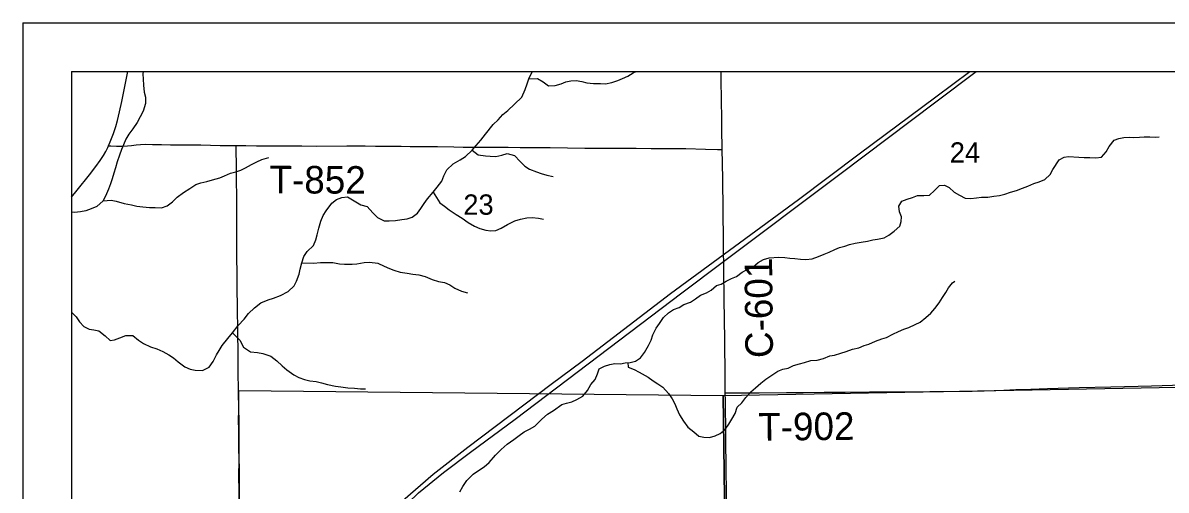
# Model space of a CAD drawing. Extents: x 0 to 34, y 0 to 22.
# Drawn here: x 9.008 to 11.363, y 15.114 to 16.078 of the extents above; entities that cross this region are included whole.
import ezdxf

# ---------------------------------------------------------------- set-up
doc = ezdxf.new("R2010")
doc.units = 0
for name, color, linetype in [('GM_X_County_Road', 7, 'Continuous'), ('GM_X_County_Road_Text', 7, 'Continuous'), ('GM_X_Minor_River', 7, 'Continuous'), ('GM_X_Rail_Line', 7, 'Continuous'), ('GM_X_Section', 7, 'Continuous'), ('GM_X_Section_Text', 7, 'Continuous'), ('GM_X_State_Route', 7, 'Continuous'), ('GM_X_Township_Road', 7, 'Continuous'), ('GM_X_Township_Road_Text', 7, 'Continuous'), ('SH_Data', 7, 'Continuous')]:
    doc.layers.add(name, color=color, linetype=linetype)

msp = doc.modelspace()

# ---------------------------------------------------------------- linework, layer by layer
at = {"layer": 'GM_X_County_Road'}
for points in [[(10.4489, 15.8167), (10.4482, 15.86), (10.448, 15.8817), (10.4476, 15.9159), (10.4468, 15.9625), (10.4464, 15.9775)], [(10.4521, 15.5769), (10.452, 15.5834), (10.4517, 15.6021), (10.4514, 15.6269), (10.4508, 15.6922), (10.4499, 15.7543), (10.4494, 15.7885), (10.4489, 15.8167)], [(10.455, 15.3149), (10.455, 15.3162), (10.4546, 15.3535), (10.4538, 15.4188), (10.4533, 15.4716), (10.453, 15.5027), (10.4526, 15.5275), (10.4524, 15.5493), (10.4521, 15.5741), (10.4521, 15.5769)], [(10.4604, 14.8297), (10.4602, 14.8377), (10.4599, 14.8843), (10.4596, 14.9371), (10.4593, 14.9713), (10.4592, 14.99), (10.4586, 15.0241), (10.4581, 15.0614), (10.4575, 15.0987), (10.4567, 15.1702), (10.4565, 15.2075), (10.4559, 15.251), (10.4557, 15.2758), (10.4554, 15.2976), (10.455, 15.3149)]]:
    msp.add_lwpolyline(points, dxfattribs=at)
at = {"layer": 'GM_X_Minor_River'}
for points in [[(9.2559, 15.9775), (9.2552, 15.9725), (9.2557, 15.9614), (9.2565, 15.9493), (9.2578, 15.9349), (9.2605, 15.9242), (9.2606, 15.9113), (9.2558, 15.8953), (9.2499, 15.8835), (9.2435, 15.8724), (9.2345, 15.8591)], [(9.7998, 15.6736), (9.81, 15.6767), (9.821, 15.6852), (9.8281, 15.6951), (9.8349, 15.705), (9.8416, 15.715), (9.8529, 15.7283), (9.8616, 15.7387), (9.8709, 15.7513), (9.8754, 15.7623), (9.8814, 15.7745), (9.8946, 15.7872), (9.909, 15.7949), (9.9195, 15.8018), (9.9335, 15.8148), (9.9421, 15.8248), (9.9512, 15.8359), (9.9613, 15.8481), (9.9771, 15.868), (9.9873, 15.8779), (9.9967, 15.8883), (10.0073, 15.8971), (10.0205, 15.9101), (10.0356, 15.9246), (10.0426, 15.9399), (10.0471, 15.9521), (10.0504, 15.962), (10.0549, 15.9723), (10.0581, 15.9775)], [(10.1047, 15.9484), (10.1172, 15.9517), (10.1267, 15.9558), (10.1369, 15.9583), (10.1475, 15.959), (10.1593, 15.9566), (10.1698, 15.9542), (10.1838, 15.9522), (10.1979, 15.9524), (10.2085, 15.952), (10.221, 15.9549), (10.2335, 15.9589), (10.243, 15.9626), (10.254, 15.9675), (10.2654, 15.9745), (10.2713, 15.9775)], [(10.0504, 15.962), (10.0679, 15.9625), (10.0801, 15.9561), (10.0908, 15.9479), (10.1047, 15.9484)], [(9.2345, 15.8591), (9.2262, 15.848), (9.2202, 15.838), (9.215, 15.8262), (9.2109, 15.8163), (9.2068, 15.8045), (9.2024, 15.7908), (9.1987, 15.779), (9.1953, 15.7676), (9.1916, 15.7561), (9.1883, 15.7455), (9.1842, 15.7348), (9.1805, 15.7253), (9.1734, 15.7108), (9.1606, 15.6993), (9.1484, 15.6942), (9.1375, 15.69), (9.1268, 15.688), (9.1143, 15.6868), (9.1079, 15.687)], [(11.1247, 15.7652), (11.1297, 15.775), (11.1428, 15.7953), (11.1531, 15.8009), (11.1625, 15.8023), (11.1837, 15.801), (11.1947, 15.7998), (11.2061, 15.8), (11.2186, 15.7991), (11.2303, 15.8005), (11.2395, 15.8115), (11.246, 15.8224), (11.2564, 15.8356), (11.2662, 15.8393), (11.2761, 15.8414), (11.2871, 15.8417), (11.2969, 15.8412), (11.3083, 15.8419), (11.3181, 15.8429), (11.3299, 15.8424), (11.3409, 15.842), (11.3488, 15.8423)], [(9.9335, 15.8148), (9.9461, 15.8058), (9.9609, 15.8036), (9.9704, 15.8026), (9.9826, 15.8023), (9.9944, 15.805), (10.0057, 15.8081), (10.0206, 15.8044), (10.0325, 15.7916), (10.042, 15.7818), (10.052, 15.7762), (10.0661, 15.7702), (10.0756, 15.7668), (10.0874, 15.7635), (10.1007, 15.761)], [(9.1734, 15.7108), (9.1901, 15.712), (9.2, 15.7098), (9.2164, 15.7054), (9.2316, 15.7025), (9.2426, 15.6999), (9.2552, 15.6981), (9.2685, 15.697), (9.2806, 15.6967), (9.2932, 15.6965), (9.3049, 15.7007), (9.3162, 15.7088), (9.326, 15.718), (9.3389, 15.7276), (9.3521, 15.7364), (9.3646, 15.7441), (9.3744, 15.748), (9.3866, 15.7507), (9.3983, 15.7542), (9.4135, 15.7581), (9.4233, 15.7624), (9.4358, 15.7678), (9.4468, 15.7702), (9.4567, 15.7737), (9.4669, 15.7787), (9.479, 15.7856), (9.49, 15.791), (9.5002, 15.7957), (9.5146, 15.8003)], [(10.1009, 15.2783), (10.1184, 15.2909), (10.1278, 15.2935), (10.1392, 15.2964), (10.1495, 15.3012), (10.1613, 15.3079), (10.1709, 15.3196), (10.1782, 15.332), (10.187, 15.3422), (10.192, 15.3543), (10.1955, 15.3645), (10.2065, 15.3701), (10.2171, 15.3734), (10.2274, 15.3752), (10.2391, 15.3747), (10.249, 15.3769), (10.2588, 15.3775), (10.2702, 15.3801), (10.2805, 15.3872), (10.2889, 15.3981), (10.297, 15.4128), (10.3024, 15.4234), (10.3059, 15.4347), (10.3124, 15.448), (10.3193, 15.4578), (10.3278, 15.4702), (10.3381, 15.48), (10.3484, 15.4867), (10.3598, 15.4911), (10.37, 15.4971), (10.3837, 15.5019), (10.3936, 15.5086), (10.4043, 15.5161), (10.4164, 15.5209), (10.426, 15.5265), (10.437, 15.5359), (10.4465, 15.5388), (10.4572, 15.5452), (10.4678, 15.5508), (10.4785, 15.5548), (10.4895, 15.5635), (10.4998, 15.569), (10.5116, 15.5742), (10.5226, 15.5836), (10.5337, 15.59), (10.5458, 15.5933), (10.5655, 15.5946), (10.5776, 15.5941), (10.5882, 15.5925), (10.598, 15.5916), (10.6098, 15.5904), (10.6211, 15.5899), (10.634, 15.5913), (10.6473, 15.5957), (10.6587, 15.6009), (10.6693, 15.605), (10.6808, 15.6102), (10.6906, 15.6142), (10.7016, 15.6175), (10.7111, 15.6205), (10.7225, 15.6234), (10.735, 15.6256), (10.7479, 15.6277), (10.7593, 15.6306), (10.7688, 15.6317), (10.7821, 15.6346), (10.792, 15.6402), (10.803, 15.648), (10.8145, 15.6582), (10.8176, 15.6684), (10.818, 15.6779), (10.8143, 15.6881), (10.8125, 15.6995), (10.8191, 15.7101), (10.8297, 15.7138), (10.8407, 15.7175), (10.8513, 15.7219), (10.8642, 15.7218), (10.876, 15.7221), (10.8859, 15.7322), (10.8966, 15.7423), (10.9068, 15.743), (10.9166, 15.738), (10.9268, 15.7288), (10.9377, 15.7222), (10.949, 15.716), (10.9611, 15.7155), (10.9725, 15.7166), (10.9827, 15.718), (10.996, 15.7179), (11.0081, 15.72), (11.0199, 15.7218), (11.0309, 15.7243), (11.0426, 15.7284), (11.0548, 15.7317), (11.0677, 15.7369), (11.0783, 15.7406), (11.0909, 15.7461), (11.1019, 15.7498), (11.1133, 15.7546), (11.1247, 15.7652)], [(9.1079, 15.4809), (9.118, 15.4713), (9.1245, 15.4615), (9.1333, 15.4513), (9.1444, 15.4464), (9.1539, 15.445), (9.1646, 15.4428), (9.1772, 15.4326), (9.1875, 15.4228), (9.197, 15.424), (9.208, 15.4286), (9.2201, 15.4329), (9.2342, 15.4334), (9.2464, 15.4232), (9.2563, 15.4165), (9.2708, 15.4097), (9.2842, 15.4053), (9.2964, 15.4), (9.3089, 15.3933), (9.3185, 15.3869), (9.3281, 15.379), (9.3418, 15.3684), (9.3525, 15.364), (9.3632, 15.3614), (9.378, 15.3607), (9.392, 15.3681), (9.3999, 15.3795), (9.407, 15.3929), (9.4126, 15.4024), (9.4186, 15.4127), (9.4299, 15.4269), (9.4396, 15.4383), (9.4513, 15.4536), (9.4641, 15.4666), (9.4728, 15.4781), (9.4848, 15.49), (9.4984, 15.5003), (9.5135, 15.5069), (9.5242, 15.51), (9.5386, 15.5155), (9.5548, 15.5239), (9.5669, 15.5354), (9.5714, 15.5453), (9.5773, 15.5595), (9.5791, 15.5697), (9.5824, 15.5831), (9.5869, 15.596), (9.5937, 15.6059), (9.6065, 15.6186), (9.6113, 15.6304), (9.6143, 15.6403), (9.6176, 15.654), (9.622, 15.6689), (9.6269, 15.6803), (9.6329, 15.6902), (9.6445, 15.7059), (9.6543, 15.7132), (9.6653, 15.7178), (9.6767, 15.7191), (9.6904, 15.7104), (9.7042, 15.7022), (9.7171, 15.6992), (9.7286, 15.686), (9.7386, 15.6766), (9.7523, 15.6694), (9.7626, 15.6695), (9.7759, 15.6704), (9.7884, 15.672), (9.7998, 15.6736)], [(9.8529, 15.7283), (9.8667, 15.7068), (9.8763, 15.7), (9.8862, 15.6921), (9.9004, 15.6827), (9.913, 15.6748), (9.9252, 15.6662), (9.9382, 15.6587), (9.9496, 15.6538), (9.9618, 15.6505), (9.9721, 15.649), (9.9823, 15.6495), (9.9933, 15.6545), (10.0062, 15.6618), (10.0213, 15.6695), (10.0334, 15.6727), (10.0459, 15.6754), (10.057, 15.6763), (10.0703, 15.6752), (10.0805, 15.6726)], [(9.5824, 15.5831), (9.6068, 15.5821), (9.6208, 15.5833), (9.6345, 15.5838), (9.6463, 15.5835), (9.6603, 15.581), (9.6706, 15.5803), (9.6862, 15.5804), (9.6961, 15.5809), (9.7112, 15.5833), (9.7222, 15.5841), (9.7394, 15.5819), (9.7523, 15.5763), (9.763, 15.5711), (9.7725, 15.5677), (9.7851, 15.5637), (9.7996, 15.5615), (9.8113, 15.5597), (9.8239, 15.5579), (9.8368, 15.5549), (9.8509, 15.5486), (9.8643, 15.5441), (9.8765, 15.5423), (9.8875, 15.5374), (9.8978, 15.5307), (9.9119, 15.5247), (9.9237, 15.521)], [(10.2545, 15.3772), (10.2553, 15.3677), (10.267, 15.3627), (10.2776, 15.3573), (10.2964, 15.3472), (10.3062, 15.3399), (10.316, 15.3337), (10.3265, 15.3264), (10.3378, 15.3138), (10.3457, 15.3027), (10.3509, 15.2924), (10.3549, 15.2818), (10.3605, 15.2696), (10.3687, 15.2566), (10.3777, 15.2444), (10.3905, 15.2348), (10.4007, 15.2259), (10.4112, 15.2232), (10.4222, 15.2227), (10.4344, 15.2264), (10.4446, 15.2312), (10.4546, 15.2395), (10.4626, 15.25), (10.4684, 15.2609), (10.4757, 15.2723), (10.4792, 15.2851), (10.4891, 15.2941), (10.4975, 15.3054), (10.5078, 15.3167), (10.5174, 15.325), (10.5285, 15.3351), (10.5387, 15.3433), (10.549, 15.3497), (10.5631, 15.3598), (10.5738, 15.3635), (10.5844, 15.366), (10.5954, 15.3712), (10.6079, 15.3745), (10.6186, 15.3775), (10.6311, 15.3815), (10.6443, 15.3825), (10.6576, 15.3854), (10.6702, 15.391), (10.68, 15.3928), (10.6929, 15.3965), (10.7043, 15.4001), (10.7172, 15.405), (10.7301, 15.4079), (10.7415, 15.4123), (10.751, 15.4149), (10.7647, 15.4212), (10.7776, 15.426), (10.7871, 15.4293), (10.8001, 15.4356), (10.8118, 15.4412), (10.8229, 15.4464), (10.8331, 15.4493), (10.846, 15.4557), (10.8563, 15.4609), (10.8681, 15.4703), (10.8788, 15.4789), (10.8868, 15.489), (10.896, 15.5007), (10.9026, 15.5113), (10.9095, 15.5214), (10.9152, 15.5316), (10.9233, 15.5414), (10.9278, 15.5448)], [(9.4396, 15.4383), (9.455, 15.4232), (9.4623, 15.4089), (9.4768, 15.3995), (9.4916, 15.3981), (9.5023, 15.3962), (9.5191, 15.3903), (9.5309, 15.3812), (9.542, 15.3703), (9.5516, 15.3624), (9.5665, 15.3522), (9.5764, 15.3466), (9.5878, 15.3421), (9.5989, 15.3399), (9.6122, 15.3381), (9.6232, 15.3356), (9.6358, 15.3322), (9.6522, 15.3286), (9.6632, 15.3271), (9.6776, 15.3253), (9.6909, 15.3243), (9.7035, 15.3232), (9.7141, 15.3229)], [(9.9085, 15.1111), (9.9145, 15.1218), (9.9223, 15.1344), (9.9359, 15.1475), (9.9469, 15.1551), (9.9586, 15.1621), (9.9688, 15.1713), (9.9819, 15.1866), (9.9932, 15.1984), (10.0057, 15.2092), (10.0193, 15.2188), (10.0302, 15.2268), (10.0404, 15.2345), (10.0514, 15.2399), (10.0624, 15.2465), (10.0774, 15.2606), (10.0888, 15.271), (10.1009, 15.2783)]]:
    msp.add_lwpolyline(points, dxfattribs=at)
at = {"layer": 'GM_X_Rail_Line'}
for points in [[(9.1079, 14.413), (9.2973, 14.5961), (9.5644, 14.8578), (9.7786, 15.0658), (9.823, 15.109), (9.8747, 15.1505), (9.9304, 15.1927), (10.022, 15.2605), (10.3654, 15.5207), (10.4489, 15.5833), (10.6909, 15.7658), (10.889, 15.9146), (10.9722, 15.9775)], [(9.1079, 14.7124), (9.2824, 14.765), (9.3525, 14.7814), (9.4859, 14.8018), (9.5009, 14.8138), (9.5906, 14.8977), (9.7114, 15.0175), (9.7909, 15.0927), (9.853, 15.1475), (9.9247, 15.2032), (10.0964, 15.3327), (10.1604, 15.3803), (10.3422, 15.5199), (10.606, 15.7134), (10.7306, 15.8075), (10.8887, 15.9253), (10.9587, 15.9775)]]:
    msp.add_lwpolyline(points, dxfattribs=at)
at = {"layer": 'GM_X_Section'}
for points in [[(10.451, 15.3094), (10.464, 14.3093), (9.46, 14.3133), (9.4526, 15.3199)], [(11.4614, 15.3278), (11.4808, 14.3193), (10.464, 14.3093), (10.451, 15.3094)]]:
    msp.add_lwpolyline(points, close=True, dxfattribs=at)
at = {"layer": 'GM_X_State_Route'}
msp.add_lwpolyline([(9.1079, 15.7179), (9.1198, 15.7327), (9.1452, 15.7641), (9.1584, 15.7813), (9.1673, 15.794), (9.1742, 15.8043), (9.1788, 15.8123), (9.183, 15.8206), (9.1844, 15.8239), (9.1879, 15.832), (9.1945, 15.8494), (9.1993, 15.8641), (9.2028, 15.876), (9.2071, 15.8941), (9.2116, 15.9154), (9.217, 15.9429), (9.2241, 15.9775)], dxfattribs=at)
at = {"layer": 'GM_X_Township_Road'}
for points in [[(9.1844, 15.8239), (9.189, 15.8238), (9.2008, 15.8235), (9.2139, 15.8235), (9.2235, 15.8238), (9.2319, 15.8246), (9.2411, 15.8258), (9.2504, 15.8268), (9.2597, 15.8272), (9.2751, 15.8271), (9.2936, 15.8266), (9.3122, 15.8263), (9.3401, 15.8261), (9.3743, 15.8258), (9.4147, 15.825), (9.4364, 15.8248), (9.4475, 15.8247)], [(9.4531, 15.1329), (9.4531, 15.1391), (9.4533, 15.1796), (9.453, 15.1997), (9.453, 15.2198), (9.4528, 15.2388), (9.4523, 15.2589), (9.4526, 15.2789), (9.4518, 15.3589), (9.4517, 15.3875), (9.4508, 15.4491), (9.4502, 15.4833), (9.45, 15.5019), (9.4497, 15.5205), (9.4489, 15.6352), (9.4489, 15.6476), (9.4488, 15.6663), (9.4485, 15.6943), (9.448, 15.7781), (9.4478, 15.7905), (9.4477, 15.8092), (9.4476, 15.8184), (9.4475, 15.8247)], [(9.4475, 15.8247), (9.4675, 15.8245), (9.4894, 15.8243)], [(9.4894, 15.8243), (9.5203, 15.824), (9.5607, 15.824), (9.5825, 15.8238), (9.6135, 15.8236), (9.6756, 15.8237), (9.688, 15.8238), (9.7129, 15.8237), (9.7346, 15.8235), (9.7502, 15.8235), (9.7657, 15.8235), (9.7874, 15.8232), (9.806, 15.823), (9.8185, 15.8229), (9.834, 15.8228), (9.8509, 15.8225)], [(9.8509, 15.8225), (9.8619, 15.8224), (9.8961, 15.8218), (9.9147, 15.8216), (9.9427, 15.8213), (9.9582, 15.8212), (9.9737, 15.8212), (10.0075, 15.8211), (10.0324, 15.8207), (10.0603, 15.8207), (10.0945, 15.8206), (10.1659, 15.8195), (10.2155, 15.8195), (10.2714, 15.8193), (10.3026, 15.8186), (10.3306, 15.8187), (10.3741, 15.8182), (10.4145, 15.8172), (10.4393, 15.8168), (10.4489, 15.8167)], [(10.455, 15.3149), (10.466, 15.3149), (10.5002, 15.3149), (10.5251, 15.3151), (10.581, 15.3153), (10.6152, 15.3156), (10.6588, 15.3161), (10.7023, 15.3163), (10.7521, 15.3167), (10.8112, 15.317), (10.8547, 15.3172), (10.8765, 15.3174), (10.9044, 15.318), (10.9386, 15.3185), (10.9635, 15.3186), (10.9884, 15.3191), (11.0288, 15.3207), (11.0536, 15.3216), (11.0847, 15.3227), (11.1189, 15.3237), (11.1842, 15.3257), (11.2495, 15.3273), (11.3054, 15.3287), (11.3334, 15.3294), (11.3986, 15.3314)], [(9.4576, 14.7943), (9.457, 14.7988), (9.4567, 14.8035), (9.4556, 14.8439), (9.4551, 14.875), (9.455, 14.9029), (9.455, 14.9278), (9.4546, 14.9557), (9.454, 15.021), (9.4536, 15.0614), (9.4535, 15.0894), (9.4532, 15.1236), (9.4531, 15.1329)]]:
    msp.add_lwpolyline(points, dxfattribs=at)
at = {"layer": 'SH_Data'}
for p, q in [((9.0079, 16.0775), (16.0079, 16.0775)), ((9.0079, 16.0775), (9.0079, 9.0775)), ((9.1079, 15.9775), (9.1079, 9.1775)), ((9.1079, 15.9775), (15.9079, 15.9775))]:
    msp.add_line(p, q, dxfattribs=at)

# ---------------------------------------------------------------- texts
at = {"layer": 'GM_X_County_Road_Text'}
msp.add_text('C-601', height=0.05682, rotation=90.5516, dxfattribs=at).set_placement((10.5534, 15.3868))
at = {"layer": 'GM_X_Section_Text'}
for s, p in [('24', (10.9176, 15.7894)), ('23', (9.9155, 15.682))]:
    msp.add_text(s, height=0.04186, rotation=0, dxfattribs=at).set_placement(p)
at = {"layer": 'GM_X_Township_Road_Text'}
for s, rotation, p in [('T-852', 359.7227, (9.5158, 15.7262)), ('T-902', 0.5592, (10.5231, 15.2162))]:
    msp.add_text(s, height=0.05682, rotation=rotation, dxfattribs=at).set_placement(p)

doc.saveas('drawing.dxf')
